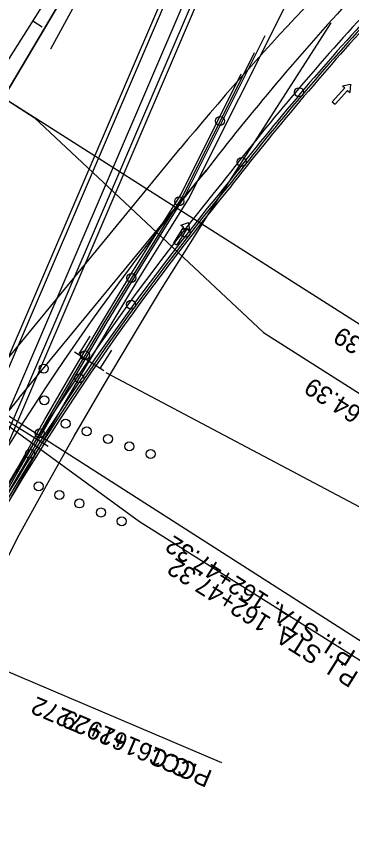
# Model space of a CAD drawing. Extents: x 659657 to 668193, y 633084 to 648639.
# Drawn here: x 661776.7 to 661925.3, y 641104.4 to 641469.4 of the extents above; entities that cross this region are included whole.
import ezdxf

# ---------------------------------------------------------------- set-up
doc = ezdxf.new("R2010")
doc.units = 0
for name, color, linetype in [('R_MOT_Stage 1A', 7, 'Continuous'), ('R_MOT_Stage 1A_Striping', 7, 'Continuous'), ('R_MOT_Stage 1B', 7, 'Continuous'), ('R_MOT_Stage 1B_Striping', 7, 'Continuous'), ('R_MOT_Stage 1C', 7, 'Continuous'), ('R_MOT_Stage 1C_Striping', 7, 'Continuous'), ('R_MOT_Stage 2_Striping_PPM', 7, 'Continuous'), ('R_MOT_Stage 3_Striping_PPM', 7, 'Continuous'), ('R_MOT_Stage 4_Striping_PPM', 7, 'Continuous'), ('R_MOT_Stage 5_Striping_PPM', 7, 'Continuous'), ('S_EXISTING_ALIGNMENT', 7, 'Continuous'), ('T_SIGNAL CONTROL CABINET', 7, 'Continuous'), ('TEMP_SIGNAL_POLES_STAGE 3', 7, 'Continuous'), ('TEXT_TEMP_SIGNAL_POLES_STAGE 2', 7, 'Continuous')]:
    doc.layers.add(name, color=color, linetype=linetype)

msp = doc.modelspace()

# ---------------------------------------------------------------- linework, layer by layer
at = {"layer": 'R_MOT_Stage 1A'}
for p, q in [((661851.27, 641389.37), (661886.98, 641460.88)), ((661849.52, 641390.35), (661876.28, 641443.93))]:
    msp.add_line(p, q, dxfattribs=at)
for points in [[(661690.86, 641084.08), (661699.68, 641106.74), (661709.23, 641130.12), (661719.07, 641153.39), (661729.49, 641176.72), (661734.96, 641188.51), (661742.81, 641204.85), (661753.48, 641226.01), (661764.17, 641246.15), (661771.4, 641259.24), (661776.94, 641268.8), (661789.32, 641290.7), (661801.96, 641312.47), (661814.78, 641334.13), (661827.85, 641355.66), (661841.14, 641377), (661849.52, 641390.35)], [(661692.73, 641083.37), (661701.54, 641106), (661711.08, 641129.35), (661720.91, 641152.59), (661731.31, 641175.89), (661736.77, 641187.66), (661744.61, 641203.96), (661755.26, 641225.09), (661765.93, 641245.2), (661773.14, 641258.26), (661778.67, 641267.8), (661791.06, 641289.7), (661803.68, 641311.46), (661816.49, 641333.1), (661829.55, 641354.62), (661842.83, 641375.94), (661851.27, 641389.37)]]:
    msp.add_lwpolyline(points, dxfattribs=at)
for centre in [(661866.96, 641423.03), (661848.84, 641387.38), (661827.67, 641353.45), (661807.08, 641319.16), (661787, 641284.56)]:
    msp.add_circle(centre, 2, dxfattribs=at)
at = {"layer": 'R_MOT_Stage 1A_Striping'}
for p, q in [((661764.81, 641437.19), (662110.96, 641981.8)), ((661771.17, 641433.87), (661796.6, 641476.95)), ((661853.01, 641388.39), (661897.69, 641477.85)), ((661862.25, 641382.42), (661916.24, 641466.6))]:
    msp.add_line(p, q, dxfattribs=at)
for points in [[(661788.13, 641464.56), (661783.91, 641467.24)], [(661764.81, 641437.19), (661784.59, 641424.62), (661886.17, 641329.27)], [(661694.6, 641082.67), (661703.39, 641105.26), (661712.93, 641128.58), (661722.74, 641151.79), (661733.13, 641175.06), (661738.57, 641186.8), (661746.4, 641203.08), (661757.03, 641224.17), (661767.69, 641244.25), (661774.88, 641257.27), (661780.41, 641266.81), (661792.8, 641288.71), (661805.41, 641310.45), (661818.21, 641332.07), (661831.26, 641353.57), (661844.53, 641374.88), (661853.01, 641388.39)], [(661713.61, 641101.19), (661723.08, 641124.36), (661732.83, 641147.42), (661743.05, 641170.31), (661752.62, 641188.93), (661766.4, 641216.91), (661777.94, 641239.5), (661790.01, 641261.46), (661802.34, 641283.25), (661814.9, 641304.89), (661827.64, 641326.42), (661840.62, 641347.81), (661853.85, 641369.05), (661862.25, 641382.42)], [(661701.73, 641337.94), (661721.51, 641325.37), (661831.23, 641245.39)], [(661886.17, 641329.27), (661996.53, 641259.13)], [(661831.23, 641245.39), (661933.19, 641181.34)], [(661655.32, 641228.89), (661867.57, 641138.56)]]:
    msp.add_lwpolyline(points, dxfattribs=at)
at = {"layer": 'R_MOT_Stage 1B'}
for p, q in [((661758.57, 641284.51), (661873.02, 641551.2)), ((661772.36, 641278.59), (661886.81, 641545.29))]:
    msp.add_line(p, q, dxfattribs=at)
for centre in [(661788.81, 641313.25), (661789.04, 641299.2), (661798.45, 641288.77), (661807.87, 641285.42), (661817.29, 641282.06), (661826.71, 641278.7), (661836.13, 641275.35), (661786.51, 641261.04), (661795.72, 641257.16), (661804.63, 641253.41), (661814.16, 641249.41), (661823.38, 641245.53)]:
    msp.add_circle(centre, 2, dxfattribs=at)
at = {"layer": 'R_MOT_Stage 1B_Striping'}
for p, q in [((661764.81, 641437.19), (662110.96, 641981.8)), ((661760.41, 641283.72), (661874.86, 641550.41)), ((661770.52, 641279.38), (661884.97, 641546.08)), ((661796.6, 641476.95), (661771.17, 641433.87))]:
    msp.add_line(p, q, dxfattribs=at)
for points in [[(661788.13, 641464.56), (661783.91, 641467.24)], [(661764.81, 641437.19), (662009.47, 641281.69)], [(661701.73, 641337.94), (661932.02, 641190.7)], [(661655.32, 641228.89), (661867.57, 641138.56)]]:
    msp.add_lwpolyline(points, dxfattribs=at)
at = {"layer": 'R_MOT_Stage 1C'}
for centre in [(661901.94, 641435.8), (661876.56, 641404.85), (661851.65, 641373.55), (661827.52, 641341.61), (661804.52, 641308.85), (661782.68, 641275.3)]:
    msp.add_circle(centre, 2, dxfattribs=at)
for centre, radius, start, end in [((662771.33, 640697.15), 1141.93, 137.30278, 142.29975), ((662771.85, 640696.69), 1140.63, 137.30073, 142.29922), ((662755.3, 640665.85), 1148.92, 140.57569, 160.92891), ((662755.3, 640665.85), 1146.92, 140.57419, 160.92891)]:
    msp.add_arc(centre, radius, start, end, dxfattribs=at)
at = {"layer": 'R_MOT_Stage 1C_Striping'}
for centre, radius, start, end in [((662771.33, 640697.15), 1137.93, 137.30278, 142.30278), ((662755.3, 640665.85), 1144.92, 140.57268, 160.92891)]:
    msp.add_arc(centre, radius, start, end, dxfattribs=at)
at = {"layer": 'R_MOT_Stage 2_Striping_PPM'}
for p, q in [((661766.3, 641309.82), (661849.3, 641410.77)), ((661777.89, 641300.29), (661860.89, 641401.24))]:
    msp.add_line(p, q, dxfattribs=at)
for centre, radius, start, end in [((662748.35, 640671.56), 1163.92, 124.32654, 140.57268), ((662771.33, 640697.15), 1150.94, 137.31966, 142.31966), ((662771.33, 640697.15), 1138.94, 137.31966, 142.31966), ((662755.3, 640665.85), 1157.92, 140.57268, 151.71411), ((662755.3, 640665.85), 1145.92, 140.57268, 169.05116), ((662657.24, 640577.28), 1138.42, 140.57268, 167.00403)]:
    msp.add_arc(centre, radius, start, end, dxfattribs=at)
at = {"layer": 'R_MOT_Stage 3_Striping_PPM'}
for p, q in [((661766.3, 641309.82), (661849.3, 641410.77)), ((661777.89, 641300.29), (661860.89, 641401.24))]:
    msp.add_line(p, q, dxfattribs=at)
for centre, radius, start, end in [((662748.35, 640671.56), 1163.92, 124.32654, 140.57268), ((662771.33, 640697.15), 1150.94, 137.31966, 142.31966), ((662771.33, 640697.15), 1138.94, 137.31966, 142.31966), ((662755.3, 640665.85), 1157.92, 140.57268, 151.71411), ((662755.3, 640665.85), 1145.92, 140.57268, 169.05116), ((662657.24, 640577.28), 1138.42, 140.57268, 167.00403)]:
    msp.add_arc(centre, radius, start, end, dxfattribs=at)
at = {"layer": 'R_MOT_Stage 4_Striping_PPM'}
for p, q in [((661766.3, 641309.82), (661849.3, 641410.77)), ((661777.89, 641300.29), (661860.89, 641401.24))]:
    msp.add_line(p, q, dxfattribs=at)
for centre, radius, start, end in [((662748.35, 640671.56), 1163.92, 124.32654, 140.57268), ((662771.33, 640697.15), 1150.94, 137.31966, 142.31966), ((662771.33, 640697.15), 1138.94, 137.31966, 142.31966), ((662755.3, 640665.85), 1157.92, 140.57268, 151.71411), ((662755.3, 640665.85), 1145.92, 140.57268, 169.05116), ((662657.24, 640577.28), 1138.42, 140.57268, 167.00403)]:
    msp.add_arc(centre, radius, start, end, dxfattribs=at)
at = {"layer": 'R_MOT_Stage 5_Striping_PPM'}
for p, q in [((661766.3, 641309.82), (661849.3, 641410.77)), ((661777.89, 641300.29), (661860.89, 641401.24))]:
    msp.add_line(p, q, dxfattribs=at)
for centre, radius, start, end in [((662748.35, 640671.56), 1163.92, 124.32654, 140.57268), ((662771.33, 640697.15), 1150.94, 137.31966, 142.31966), ((662771.33, 640697.15), 1138.94, 137.31966, 142.31966), ((662755.3, 640665.85), 1157.92, 140.57268, 151.71411), ((662755.3, 640665.85), 1145.92, 140.57268, 169.05116), ((662657.24, 640577.28), 1138.42, 140.57268, 167.00403)]:
    msp.add_arc(centre, radius, start, end, dxfattribs=at)
at = {"layer": 'S_EXISTING_ALIGNMENT'}
for p, q in [((661764.81, 641437.19), (662110.96, 641981.8)), ((661709.81, 641146.8), (661886.44, 641558.38))]:
    msp.add_line(p, q, dxfattribs=at)
at = {"layer": 'T_SIGNAL CONTROL CABINET'}
for p, q in [((661791.94, 641455.07), (661826.96, 641519.54)), ((661882.06, 641453.26), (661850.39, 641389.86)), ((661922.23, 641437.69), (661916.69, 641431.55)), ((661923.48, 641436.56), (661917.94, 641430.42)), ((661921.19, 641438.64), (661924.81, 641439.3)), ((661921.19, 641438.64), (661922.23, 641437.69)), ((661923.48, 641436.56), (661924.53, 641435.62)), ((661924.81, 641439.3), (661924.53, 641435.62)), ((661916.69, 641431.55), (661917.94, 641430.42)), ((661849.56, 641376.77), (661853.02, 641378.05)), ((661853.02, 641378.05), (661853.38, 641374.38)), ((661850.75, 641376.03), (661846.36, 641369.01)), ((661852.18, 641375.13), (661847.79, 641368.12)), ((661849.56, 641376.77), (661850.75, 641376.03)), ((661852.18, 641375.13), (661853.38, 641374.38)), ((661846.36, 641369.01), (661847.79, 641368.12)), ((661790.73, 641278.74), (661748.21, 641305.05))]:
    msp.add_line(p, q, dxfattribs=at)
msp.add_lwpolyline([(661850.39, 641389.86), (661841.98, 641376.47), (661828.7, 641355.14), (661815.64, 641333.61), (661802.82, 641311.96), (661790.19, 641290.2), (661777.8, 641268.3), (661772.27, 641258.75), (661765.05, 641245.67), (661754.37, 641225.55), (661743.71, 641204.4), (661735.86, 641188.09), (661730.4, 641176.3), (661719.99, 641152.99), (661710.16, 641129.73), (661700.61, 641106.37), (661691.79, 641083.73)], dxfattribs=at)
at = {"layer": 'TEMP_SIGNAL_POLES_STAGE 3'}
msp.add_line((661764.81, 641437.19), (662110.96, 641981.8), dxfattribs=at)
for points in [[(661788.13, 641464.56), (661783.91, 641467.24)], [(661764.81, 641437.19), (662009.47, 641281.69)], [(661701.73, 641337.94), (661932.02, 641190.7)], [(661655.32, 641228.89), (661867.57, 641138.56)]]:
    msp.add_lwpolyline(points, dxfattribs=at)
at = {"layer": 'TEXT_TEMP_SIGNAL_POLES_STAGE 2'}
for p, q in [((661804.14, 641319.38), (661809.41, 641327.6)), ((661815.39, 641312.18), (661802.37, 641320.52)), ((661813.74, 641313.23), (661819, 641321.45)), ((661816.37, 641311.5), (662001.9, 641213.23))]:
    msp.add_line(p, q, dxfattribs=at)

# ---------------------------------------------------------------- texts
at = {"layer": 'R_MOT_Stage 1A_Striping'}
for s, rotation, p in [('P.T. STA. 163+64.39', 147.5604, (661992.38, 641255.84)), ('P.I. STA. 162+47.32', 147.8647, (661928.87, 641178.15)), ('P.C.C. 161+29.72', 156.947, (661864.06, 641134.62))]:
    msp.add_text(s, height=8, rotation=rotation, dxfattribs=at).set_placement(p)
at = {"layer": 'R_MOT_Stage 1B_Striping'}
for s, rotation, p in [('P.T. STA. 163+64.39', 147.5604, (662005.32, 641278.4)), ('P.I. STA. 162+47.32', 147.4052, (661927.67, 641187.55)), ('PCC161+29.72', 156.947, (661864.06, 641134.62))]:
    msp.add_text(s, height=8, rotation=rotation, dxfattribs=at).set_placement(p)
at = {"layer": 'TEMP_SIGNAL_POLES_STAGE 3'}
for s, rotation, p in [('P.T. STA. 163+64.39', 147.5604, (662005.32, 641278.4)), ('P.I. STA. 162+47.32', 147.4052, (661927.67, 641187.55)), ('PCC161+29.72', 156.947, (661864.06, 641134.62))]:
    msp.add_text(s, height=8, rotation=rotation, dxfattribs=at).set_placement(p)

doc.saveas('drawing.dxf')
